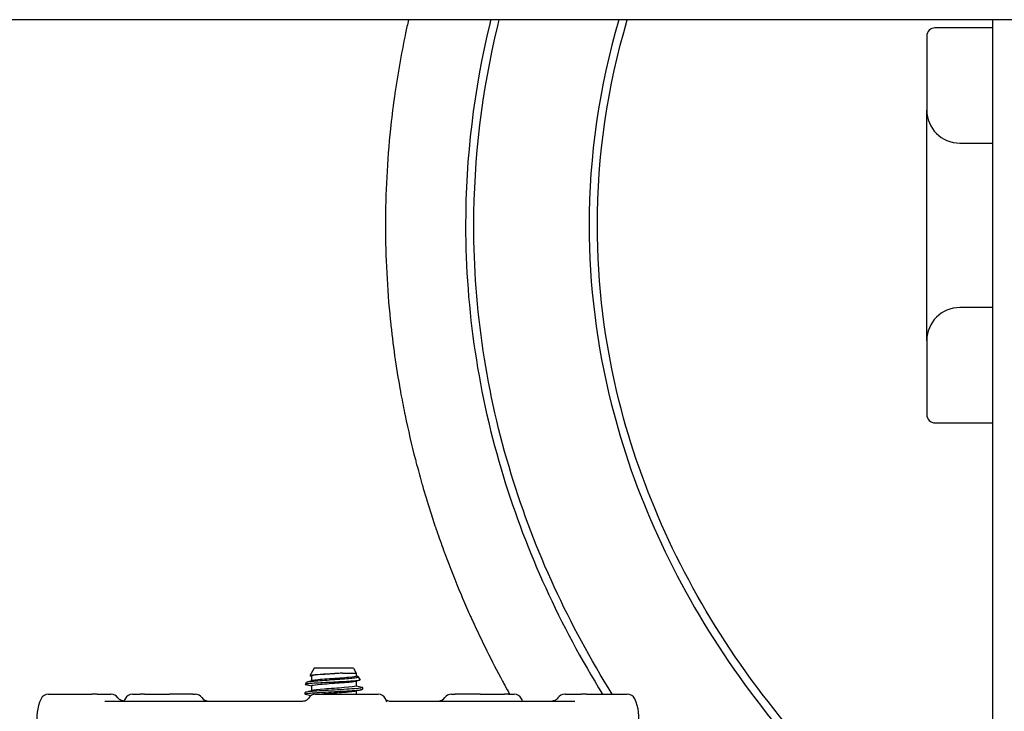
# Model space of a CAD drawing. Header units: inches. Extents: x 24 to 1128, y -94 to 748.
# Tile 492 of 573: x 931.81 to 939.28, y 266.62 to 271.88. Entities that reach past the tile are written whole.
import ezdxf

# ---------------------------------------------------------------- set-up
doc = ezdxf.new("R2010")
doc.units = ezdxf.units.IN
doc.header["$LTSCALE"] = 32
doc.header["$MEASUREMENT"] = 0
doc.layers.add('Visible (ANSI)', color=7, linetype='Continuous', lineweight=30)

msp = doc.modelspace()

# ---------------------------------------------------------------- linework, layer by layer
at = {"layer": 'Visible (ANSI)'}
for p, q in [((966.45916, 271.87612), (900.95916, 271.87612)), ((939.19166, 271.87612), (939.19166, 268.51258)), ((939.19166, 271.81362), (938.75416, 271.81362)), ((938.69166, 271.75112), (938.69166, 271.18862)), ((938.69166, 269.43862), (938.69166, 271.18862)), ((938.94166, 270.93862), (939.19166, 270.93862)), ((939.19166, 269.68862), (938.94166, 269.68862)), ((938.69166, 269.43862), (938.69166, 268.87612)), ((938.75416, 268.81362), (939.19166, 268.81362)), ((939.19166, 268.51258), (939.19166, 266.55221)), ((934.04249, 266.95012), (934.01041, 266.8921)), ((934.34083, 266.95012), (934.04249, 266.95012)), ((934.34083, 266.95012), (934.36166, 266.91246)), ((934.02166, 266.88919), (934.02166, 266.85366)), ((934.25801, 266.91246), (934.36166, 266.91246)), ((934.36166, 266.91246), (934.36166, 266.88919)), ((934.37667, 266.88531), (934.39085, 266.85967)), ((933.98273, 266.84205), (933.97454, 266.82724)), ((934.02166, 266.81505), (934.02166, 266.77952)), ((934.36166, 266.85058), (934.36166, 266.81505)), ((934.41041, 266.79059), (934.41041, 266.80244)), ((932.02567, 266.75262), (932.35534, 266.75262)), ((932.39595, 266.75262), (932.35534, 266.75262)), ((932.39595, 266.75262), (932.49944, 266.75262)), ((932.5012, 266.75262), (932.49944, 266.75262)), ((932.66376, 266.75262), (932.72181, 266.75262)), ((932.75366, 266.75262), (932.72181, 266.75262)), ((932.75366, 266.75262), (932.94429, 266.75262)), ((933.12064, 266.75262), (932.94429, 266.75262)), ((933.12064, 266.75262), (933.13959, 266.75262)), ((933.97291, 266.75352), (933.97291, 266.76537)), ((934.05316, 266.75262), (934.05309, 266.75262)), ((934.05316, 266.75262), (934.52749, 266.75262)), ((934.36166, 266.77644), (934.36166, 266.75262)), ((935.08411, 266.75262), (935.11296, 266.75262)), ((935.30203, 266.75262), (935.11296, 266.75262)), ((935.30203, 266.75262), (935.48731, 266.75262)), ((935.51592, 266.75262), (935.48731, 266.75262)), ((935.51592, 266.75262), (935.55994, 266.75262)), ((935.94893, 266.75262), (935.94352, 266.75262)), ((935.94893, 266.75262), (936.06789, 266.75262)), ((936.11026, 266.75262), (936.06789, 266.75262)), ((936.11026, 266.75262), (936.41863, 266.75262)), ((932.45274, 266.70012), (933.95545, 266.70012)), ((934.61779, 266.70012), (936.01944, 266.70012))]:
    msp.add_line(p, q, dxfattribs=at)
for centre, radius, start, end in [((938.75416, 271.75112), 0.0625, 90, 180), ((938.94166, 271.18862), 0.25, 180, 270), ((938.94166, 269.43862), 0.25, 90, 180), ((938.75416, 268.87612), 0.0625, 180, 270), ((932.26284, 266.57762), 0.325, 154.623066, 302.995885), ((932.02567, 266.69012), 0.0625, 90, 154.623066), ((932.5012, 266.69012), 0.0625, 34.46729, 90), ((932.90093, 266.57762), 0.325, 154.623066, 157.856402), ((932.66376, 266.69012), 0.0625, 90, 154.623066), ((933.13959, 266.69012), 0.0625, 35.450543, 90), ((933.24141, 266.76262), 0.0625, 215.450543, 270), ((934.05309, 266.69012), 0.0625, 90, 151.080836), ((934.52749, 266.69012), 0.0625, 25.376934, 90), ((934.29032, 266.57762), 0.325, 20.670713, 25.376934), ((934.98228, 266.76262), 0.0625, 270, 324.549457), ((935.08411, 266.69012), 0.0625, 90, 144.549457), ((935.55994, 266.69012), 0.0625, 25.376934, 90), ((935.32276, 266.57762), 0.325, 22.143221, 25.376934), ((935.94353, 266.69012), 0.0625, 90, 147.274302), ((936.18146, 266.57762), 0.325, 237.004115, 25.376934), ((936.41863, 266.69012), 0.0625, 25.376934, 90)]:
    msp.add_arc(centre, radius, start, end, dxfattribs=at)
for points, knots in [([(934.75802, 271.87612), (934.75034, 271.84202), (934.7429, 271.80789), (934.73572, 271.77373), (934.70194, 271.61299), (934.67361, 271.45086), (934.6509, 271.2875), (934.65036, 271.28362), (934.64982, 271.27974), (934.64929, 271.27586), (934.63881, 271.19954), (934.62956, 271.12292), (934.62155, 271.04612), (934.59631, 270.80393), (934.58344, 270.55749), (934.58344, 270.31362)], [0.938909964, 0.938909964, 0.938909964, 0.938909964, 0.940617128, 0.940617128, 0.940617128, 0.948650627, 0.948650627, 0.948650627, 0.948841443, 0.948841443, 0.948841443, 0.952593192, 0.952593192, 0.952593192, 0.964424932, 0.964424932, 0.964424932, 0.964424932]), ([(935.38297, 271.87612), (935.38041, 271.86575), (935.37787, 271.85538), (935.25355, 271.34215), (935.19166, 270.82792), (935.19166, 270.31362)], [-0.19005536, -0.19005536, -0.19005536, -0.19005536, -0.18621098, -0.18621098, 0, 0, 0, 0]), ([(935.25416, 270.31362), (935.25416, 270.82292), (935.31545, 271.33218), (935.4398, 271.84557), (935.44356, 271.86085), (935.44737, 271.87612)], [0, 0, 0, 0, 0.18621098, 0.18621098, 0.19192754, 0.19192754, 0.19192754, 0.19192754]), ([(935.80494, 266.2888), (935.8128, 266.27666), (935.8207, 266.26455), (935.82863, 266.25245), (935.84311, 266.23035), (935.8577, 266.20833), (935.87239, 266.18639), (935.9297, 266.10077), (935.98876, 266.01602), (936.04949, 265.93224), (936.05714, 265.92168), (936.06482, 265.91113), (936.07253, 265.9006), (936.135, 265.81526), (936.19908, 265.73109), (936.26468, 265.64815), (936.27312, 265.63748), (936.28158, 265.62683), (936.29007, 265.61621), (936.43099, 265.43977), (936.57876, 265.26902), (936.7323, 265.10449), (936.74211, 265.09398), (936.75195, 265.08349), (936.76181, 265.07302), (936.83459, 264.99578), (936.90864, 264.91993), (936.98382, 264.84551), (936.99406, 264.83537), (937.00433, 264.82526), (937.01461, 264.81518), (937.106, 264.72557), (937.19905, 264.63806), (937.29351, 264.55273), (937.36785, 264.48558), (937.44336, 264.41951), (937.51996, 264.35457), (937.53029, 264.34582), (937.54064, 264.33709), (937.551, 264.32837), (937.634, 264.25861), (937.71826, 264.19016), (937.80367, 264.12309), (937.81411, 264.11489), (937.82456, 264.10671), (937.83503, 264.09856), (937.93361, 264.02178), (938.03369, 263.94683), (938.13509, 263.87376), (938.22246, 263.81081), (938.31082, 263.74925), (938.40001, 263.68916), (938.41091, 263.68181), (938.42183, 263.67448), (938.43276, 263.66718), (938.44878, 263.65647), (938.46482, 263.64581), (938.48089, 263.6352), (938.55728, 263.58477), (938.63424, 263.53539), (938.71173, 263.48708), (938.7227, 263.48024), (938.73369, 263.47342), (938.74468, 263.46662), (938.84111, 263.40699), (938.93832, 263.34901), (939.03619, 263.29269), (939.1353, 263.23565), (939.23541, 263.18012), (939.33642, 263.12613), (939.34692, 263.12052), (939.35742, 263.11493), (939.36794, 263.10935), (939.46039, 263.06032), (939.5536, 263.01257), (939.64748, 262.96612), (939.65772, 262.96105), (939.66798, 262.95599), (939.67824, 262.95095), (939.87857, 262.85258), (940.08193, 262.76011), (940.28758, 262.67363), (940.29725, 262.66956), (940.30693, 262.66551), (940.3166, 262.66147), (940.41587, 262.62004), (940.51566, 262.58), (940.61589, 262.54135), (940.62513, 262.53779), (940.63438, 262.53424), (940.64363, 262.5307), (940.75743, 262.48715), (940.8718, 262.44539), (940.98659, 262.40544), (941.08628, 262.37074), (941.18648, 262.33733), (941.28713, 262.30521), (941.29512, 262.30267), (941.3031, 262.30013), (941.31109, 262.2976), (941.4167, 262.26414), (941.5228, 262.23211), (941.62932, 262.20151), (941.63665, 262.1994), (941.64399, 262.1973), (941.65133, 262.19521), (941.71104, 262.17817), (941.77089, 262.16159), (941.83085, 262.14545), (941.99469, 262.10136), (942.15943, 262.06061), (942.3249, 262.02321), (942.33093, 262.02184), (942.33695, 262.02048), (942.34299, 262.01913), (942.45421, 261.99416), (942.56575, 261.97069), (942.67753, 261.94873), (942.68294, 261.94767), (942.68834, 261.94661), (942.69375, 261.94555), (942.81559, 261.92178), (942.93772, 261.8998), (943.06002, 261.87959), (943.1643, 261.86237), (943.2688, 261.84643), (943.3735, 261.83176), (943.37755, 261.8312), (943.3816, 261.83063), (943.38565, 261.83007), (943.49554, 261.81478), (943.60564, 261.8009), (943.71591, 261.78843), (943.71923, 261.78806), (943.72255, 261.78768), (943.72587, 261.78731), (943.95155, 261.76196), (944.17795, 261.74251), (944.4047, 261.72893), (944.40651, 261.72882), (944.40832, 261.72871), (944.41013, 261.7286), (944.52349, 261.72186), (944.63693, 261.71659), (944.75043, 261.71279), (944.75145, 261.71276), (944.75247, 261.71272), (944.7535, 261.71269), (944.89914, 261.70784), (945.04486, 261.70541), (945.19056, 261.7054), (945.27406, 261.70539), (945.35757, 261.70618), (945.44106, 261.70776), (945.44164, 261.70777), (945.44223, 261.70778), (945.44282, 261.70779), (945.5568, 261.70997), (945.67076, 261.71362), (945.78464, 261.71875), (945.78603, 261.71881), (945.78743, 261.71888), (945.78882, 261.71894), (946.0162, 261.72926), (946.24319, 261.74547), (946.46971, 261.7676), (946.47271, 261.76789), (946.47572, 261.76819), (946.47872, 261.76848), (946.58954, 261.77938), (946.70023, 261.79171), (946.81076, 261.80545), (946.81449, 261.80591), (946.81823, 261.80638), (946.82196, 261.80685), (946.98894, 261.82776), (947.15553, 261.85191), (947.32156, 261.87931), (947.37704, 261.88846), (947.43248, 261.89798), (947.48787, 261.90787), (947.49289, 261.90877), (947.49792, 261.90967), (947.50294, 261.91057), (947.60997, 261.92981), (947.7168, 261.95042), (947.82338, 261.9724), (947.82893, 261.97355), (947.83448, 261.9747), (947.84002, 261.97585), (948.05659, 262.02082), (948.27209, 262.07146), (948.48605, 262.12777), (948.49273, 262.12953), (948.4994, 262.13129), (948.50608, 262.13306), (948.52155, 262.13716), (948.53701, 262.14129), (948.55247, 262.14545), (948.6394, 262.16884), (948.72606, 262.19318), (948.81242, 262.21845), (948.81975, 262.22059), (948.82707, 262.22274), (948.8344, 262.2249), (949.02232, 262.28027), (949.20882, 262.34009), (949.39356, 262.40433), (949.4136, 262.4113), (949.43363, 262.41833), (949.45365, 262.42541), (949.46242, 262.42851), (949.47119, 262.43162), (949.47996, 262.43475), (949.57647, 262.46913), (949.67266, 262.5048), (949.76847, 262.54175), (949.77783, 262.54536), (949.78719, 262.54899), (949.79655, 262.55262), (949.99485, 262.62968), (950.19144, 262.71223), (950.38567, 262.80023), (950.3957, 262.80478), (950.40572, 262.80934), (950.41574, 262.81391), (950.50671, 262.85544), (950.59716, 262.89818), (950.68701, 262.9421), (950.69725, 262.9471), (950.70747, 262.95212), (950.71769, 262.95715), (950.90994, 263.05185), (951.09942, 263.15201), (951.28538, 263.25741), (951.29613, 263.2635), (951.30686, 263.26961), (951.31758, 263.27574), (951.3264, 263.28078), (951.33521, 263.28583), (951.34402, 263.29089), (951.42352, 263.33661), (951.5026, 263.38343), (951.58117, 263.43133), (951.59222, 263.43807), (951.60326, 263.44483), (951.6143, 263.45161), (951.71118, 263.51116), (951.80727, 263.57237), (951.90244, 263.63521), (951.98669, 263.69084), (952.07022, 263.74775), (952.15292, 263.80591), (952.16398, 263.81369), (952.17502, 263.82148), (952.18604, 263.8293), (952.20652, 263.84383), (952.22696, 263.85843), (952.24734, 263.87311), (952.30796, 263.91679), (952.36812, 263.96114), (952.42777, 264.00616), (952.43865, 264.01436), (952.4495, 264.02259), (952.46035, 264.03084), (952.62884, 264.15909), (952.7932, 264.29265), (952.95263, 264.43119), (952.96311, 264.4403), (952.97356, 264.44942), (952.98399, 264.45856), (953.01922, 264.48944), (953.0542, 264.52057), (953.08893, 264.55193), (953.12676, 264.58609), (953.16437, 264.62061), (953.20173, 264.65547), (953.21205, 264.66509), (953.22234, 264.67474), (953.23261, 264.68442), (953.38412, 264.82706), (953.53162, 264.97547), (953.67417, 265.12939), (953.68334, 265.13929), (953.69249, 265.14921), (953.70162, 265.15916), (953.76764, 265.2311), (953.83262, 265.30426), (953.89633, 265.37846), (953.90467, 265.38817), (953.91298, 265.3979), (953.92128, 265.40765), (954.06113, 265.57198), (954.19473, 265.7413), (954.32127, 265.91494), (954.32846, 265.92481), (954.33563, 265.93469), (954.34278, 265.94459), (954.40021, 266.02413), (954.45615, 266.10456), (954.51055, 266.18581), (954.51408, 266.19108), (954.5176, 266.19636), (954.52112, 266.20164), (954.52818, 266.21223), (954.53522, 266.22285), (954.54223, 266.23349), (954.54631, 266.23966), (954.55037, 266.24584), (954.55442, 266.25203), (954.67044, 266.42899), (954.78023, 266.61144), (954.88278, 266.79873), (954.88891, 266.80994), (954.89503, 266.82117), (954.90111, 266.83242), (954.95045, 266.92359), (954.99808, 267.01588), (955.04388, 267.10922), (955.04917, 267.12002), (955.05445, 267.13083), (955.0597, 267.14166), (955.15602, 267.3403), (955.24408, 267.54361), (955.32303, 267.75069), (955.32642, 267.75957), (955.32978, 267.76846), (955.33314, 267.77735), (955.37086, 267.87745), (955.4065, 267.97854), (955.4398, 268.07997), (955.4423, 268.08758), (955.44479, 268.0952), (955.44726, 268.10282), (955.45245, 268.11879), (955.45758, 268.13478), (955.46265, 268.15077), (955.52493, 268.34713), (955.57911, 268.5466), (955.62467, 268.74829), (955.62601, 268.75423), (955.62734, 268.76017), (955.62867, 268.76611), (955.65242, 268.87253), (955.67377, 268.97956), (955.69267, 269.08706), (955.69358, 269.09229), (955.6945, 269.09752), (955.6954, 269.10275), (955.72458, 269.27092), (955.74774, 269.44024), (955.76475, 269.61018), (955.76508, 269.61348), (955.7654, 269.61679), (955.76573, 269.62009), (955.77135, 269.67709), (955.77629, 269.73416), (955.78053, 269.79128), (955.78071, 269.79377), (955.78089, 269.79626), (955.78108, 269.79875), (955.78974, 269.9172), (955.79542, 270.03586), (955.79809, 270.15454), (955.79811, 270.1553), (955.79813, 270.15606), (955.79814, 270.15683), (955.79936, 270.21155), (955.79994, 270.26627), (955.79988, 270.32099), (955.79988, 270.32601), (955.79987, 270.33103), (955.79985, 270.33605), (955.79947, 270.45518), (955.79607, 270.57467), (955.78961, 270.69436), (955.78949, 270.69652), (955.78937, 270.69868), (955.78925, 270.70085), (955.78609, 270.75835), (955.78222, 270.81586), (955.77766, 270.87324), (955.7774, 270.87656), (955.77713, 270.87987), (955.77686, 270.88319), (955.76747, 270.99924), (955.75522, 271.11487), (955.74018, 271.22995), (955.73952, 271.23507), (955.73884, 271.24019), (955.73816, 271.2453), (955.73095, 271.29953), (955.72313, 271.35363), (955.71468, 271.4076), (955.71379, 271.41332), (955.71289, 271.41905), (955.71198, 271.42477), (955.69406, 271.53748), (955.67348, 271.64957), (955.65028, 271.76094), (955.64895, 271.76733), (955.64761, 271.77371), (955.64627, 271.78008), (955.63949, 271.81216), (955.63251, 271.84417), (955.6253, 271.87612)], [0.03361409, 0.03361409, 0.03361409, 0.03361409, 0.03432686, 0.03432686, 0.03432686, 0.03562987, 0.03562987, 0.03562987, 0.0407157, 0.0407157, 0.0407157, 0.04135694, 0.04135694, 0.04135694, 0.04655522, 0.04655522, 0.04655522, 0.04722404, 0.04722404, 0.04722404, 0.05832633, 0.05832633, 0.05832633, 0.05903599, 0.05903599, 0.05903599, 0.06427358, 0.06427358, 0.06427358, 0.06498699, 0.06498699, 0.06498699, 0.07132728, 0.07132728, 0.07132728, 0.076317, 0.076317, 0.076317, 0.07698963, 0.07698963, 0.07698963, 0.0823757, 0.0823757, 0.0823757, 0.08303398, 0.08303398, 0.08303398, 0.08923036, 0.08923036, 0.08923036, 0.0945686, 0.0945686, 0.0945686, 0.09522135, 0.09522135, 0.09522135, 0.09617792, 0.09617792, 0.09617792, 0.1007246, 0.1007246, 0.1007246, 0.10136847, 0.10136847, 0.10136847, 0.10701599, 0.10701599, 0.10701599, 0.11273504, 0.11273504, 0.11273504, 0.1133292, 0.1133292, 0.1133292, 0.11855404, 0.11855404, 0.11855404, 0.1191243, 0.1191243, 0.1191243, 0.13025648, 0.13025648, 0.13025648, 0.1307799, 0.1307799, 0.1307799, 0.13614787, 0.13614787, 0.13614787, 0.13664284, 0.13664284, 0.13664284, 0.14273309, 0.14273309, 0.14273309, 0.14802208, 0.14802208, 0.14802208, 0.1484415, 0.1484415, 0.1484415, 0.15398722, 0.15398722, 0.15398722, 0.15436906, 0.15436906, 0.15436906, 0.15747676, 0.15747676, 0.15747676, 0.16596825, 0.16596825, 0.16596825, 0.16627765, 0.16627765, 0.16627765, 0.17198405, 0.17198405, 0.17198405, 0.17225999, 0.17225999, 0.17225999, 0.17847885, 0.17847885, 0.17847885, 0.18378079, 0.18378079, 0.18378079, 0.18398582, 0.18398582, 0.18398582, 0.18954947, 0.18954947, 0.18954947, 0.189717, 0.189717, 0.189717, 0.20110234, 0.20110234, 0.20110234, 0.20119313, 0.20119313, 0.20119313, 0.20688466, 0.20688466, 0.20688466, 0.206936, 0.206936, 0.206936, 0.21424008, 0.21424008, 0.21424008, 0.21842599, 0.21842599, 0.21842599, 0.21845542, 0.21845542, 0.21845542, 0.22417028, 0.22417028, 0.22417028, 0.22424009, 0.22424009, 0.22424009, 0.235651, 0.235651, 0.235651, 0.23580243, 0.23580243, 0.23580243, 0.241385, 0.241385, 0.241385, 0.24157367, 0.24157367, 0.24157367, 0.25000853, 0.25000853, 0.25000853, 0.25282733, 0.25282733, 0.25282733, 0.25308304, 0.25308304, 0.25308304, 0.25853052, 0.25853052, 0.25853052, 0.2588142, 0.2588142, 0.2588142, 0.26988591, 0.26988591, 0.26988591, 0.27023139, 0.27023139, 0.27023139, 0.2710324, 0.2710324, 0.2710324, 0.27553739, 0.27553739, 0.27553739, 0.27591954, 0.27591954, 0.27591954, 0.28572783, 0.28572783, 0.28572783, 0.28679189, 0.28679189, 0.28679189, 0.28725815, 0.28725815, 0.28725815, 0.29239161, 0.29239161, 0.29239161, 0.29289338, 0.29289338, 0.29289338, 0.30352684, 0.30352684, 0.30352684, 0.30407593, 0.30407593, 0.30407593, 0.30906266, 0.30906266, 0.30906266, 0.30963065, 0.30963065, 0.30963065, 0.32031594, 0.32031594, 0.32031594, 0.32093324, 0.32093324, 0.32093324, 0.32144122, 0.32144122, 0.32144122, 0.32602764, 0.32602764, 0.32602764, 0.32667279, 0.32667279, 0.32667279, 0.33233795, 0.33233795, 0.33233795, 0.33735355, 0.33735355, 0.33735355, 0.33802388, 0.33802388, 0.33802388, 0.33926952, 0.33926952, 0.33926952, 0.34297507, 0.34297507, 0.34297507, 0.34365065, 0.34365065, 0.34365065, 0.35415052, 0.35415052, 0.35415052, 0.35484037, 0.35484037, 0.35484037, 0.35716973, 0.35716973, 0.35716973, 0.35970734, 0.35970734, 0.35970734, 0.36040755, 0.36040755, 0.36040755, 0.37073269, 0.37073269, 0.37073269, 0.37139688, 0.37139688, 0.37139688, 0.37620057, 0.37620057, 0.37620057, 0.37682948, 0.37682948, 0.37682948, 0.38743053, 0.38743053, 0.38743053, 0.38803316, 0.38803316, 0.38803316, 0.39287546, 0.39287546, 0.39287546, 0.39318957, 0.39318957, 0.39318957, 0.39381999, 0.39381999, 0.39381999, 0.39418581, 0.39418581, 0.39418581, 0.40464952, 0.40464952, 0.40464952, 0.40527584, 0.40527584, 0.40527584, 0.41035357, 0.41035357, 0.41035357, 0.41094091, 0.41094091, 0.41094091, 0.42171949, 0.42171949, 0.42171949, 0.4221817, 0.4221817, 0.4221817, 0.42738386, 0.42738386, 0.42738386, 0.42777438, 0.42777438, 0.42777438, 0.42859338, 0.42859338, 0.42859338, 0.43864736, 0.43864736, 0.43864736, 0.43894335, 0.43894335, 0.43894335, 0.44424465, 0.44424465, 0.44424465, 0.44450238, 0.44450238, 0.44450238, 0.45279173, 0.45279173, 0.45279173, 0.45295288, 0.45295288, 0.45295288, 0.45573291, 0.45573291, 0.45573291, 0.45585412, 0.45585412, 0.45585412, 0.46161919, 0.46161919, 0.46161919, 0.46165627, 0.46165627, 0.46165627, 0.46431457, 0.46431457, 0.46431457, 0.4645585, 0.4645585, 0.4645585, 0.47034536, 0.47034536, 0.47034536, 0.47044998, 0.47044998, 0.47044998, 0.47323026, 0.47323026, 0.47323026, 0.473391, 0.473391, 0.473391, 0.47901565, 0.47901565, 0.47901565, 0.47926577, 0.47926577, 0.47926577, 0.4819171, 0.4819171, 0.4819171, 0.48219846, 0.48219846, 0.48219846, 0.48773878, 0.48773878, 0.48773878, 0.48805628, 0.48805628, 0.48805628, 0.48965318, 0.48965318, 0.48965318, 0.48965318]), ([(936.45815, 266.40714), (936.81753, 265.8914), (937.24586, 265.41159), (938.32126, 264.44891), (938.99561, 263.98795), (940.5559, 263.17691), (941.45782, 262.84813), (943.31994, 262.41693), (944.27857, 262.31028), (946.26339, 262.31738), (947.28932, 262.44757), (949.22923, 262.94694), (950.14487, 263.31135), (951.82646, 264.26196), (952.58799, 264.85369), (953.81936, 266.17941), (954.30182, 266.90493), (954.94284, 268.38413), (955.12657, 269.1288), (955.22204, 270.54908), (955.16197, 271.22244), (955.00035, 271.87612)], [-5.7866175, -5.7866175, -5.7866175, -5.7866175, -5.5678452, -5.5678452, -5.3015274, -5.3015274, -5.0017533, -5.0017533, -4.7077855, -4.7077855, -4.3927688, -4.3927688, -4.0838869, -4.0838869, -3.7672065, -3.7672065, -3.466689, -3.466689, -3.1938267, -3.1938267, -2.9515372, -2.9515372, -2.9515372, -2.9515372]), ([(954.93595, 271.87612), (955.09885, 271.2239), (955.15959, 270.55192), (955.0647, 269.14027), (954.88277, 268.40269), (954.24748, 266.9367), (953.76909, 266.21712), (952.54692, 264.90131), (951.79053, 264.31344), (950.11916, 263.36861), (949.2086, 263.00617), (947.27888, 262.50943), (946.25806, 262.37986), (944.28311, 262.37279), (943.32924, 262.47893), (941.47681, 262.90789), (940.57982, 263.23492), (939.0288, 264.04113), (938.35879, 264.49919), (937.2817, 265.46339), (936.84958, 265.94963), (936.48896, 266.4724)], [2.949665, 2.949665, 2.949665, 2.949665, 3.1938267, 3.1938267, 3.466689, 3.466689, 3.7672065, 3.7672065, 4.0838869, 4.0838869, 4.3927688, 4.3927688, 4.7077855, 4.7077855, 5.0017533, 5.0017533, 5.3015274, 5.3015274, 5.5678452, 5.5678452, 5.7908223, 5.7908223, 5.7908223, 5.7908223]), ([(934.58344, 270.31362), (934.58344, 270.31282), (934.58344, 270.31201), (934.58344, 270.31121), (934.58352, 270.07289), (934.59571, 269.8342), (934.61995, 269.59661), (934.6203, 269.59315), (934.62066, 269.58969), (934.62102, 269.58623), (934.63917, 269.41093), (934.66387, 269.23624), (934.69498, 269.06274), (934.69583, 269.058), (934.69669, 269.05327), (934.69755, 269.04853), (934.70739, 268.99424), (934.71787, 268.94008), (934.72897, 268.88604), (934.73002, 268.88091), (934.73108, 268.87577), (934.73215, 268.87064), (934.7555, 268.75815), (934.78155, 268.64627), (934.81021, 268.53513), (934.81182, 268.52891), (934.81343, 268.5227), (934.81505, 268.51648), (934.8286, 268.46451), (934.84273, 268.41271), (934.85741, 268.36109), (934.85936, 268.35424), (934.86132, 268.3474), (934.86328, 268.34057), (934.88205, 268.27534), (934.90167, 268.21056), (934.92211, 268.14624)], [0.964424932, 0.964424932, 0.964424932, 0.964424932, 0.964464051, 0.964464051, 0.964464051, 0.97602644, 0.97602644, 0.97602644, 0.976194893, 0.976194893, 0.976194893, 0.984727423, 0.984727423, 0.984727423, 0.984960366, 0.984960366, 0.984960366, 0.98763117, 0.98763117, 0.98763117, 0.987885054, 0.987885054, 0.987885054, 0.993447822, 0.993447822, 0.993447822, 0.993759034, 0.993759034, 0.993759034, 0.996362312, 0.996362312, 0.996362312, 0.996707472, 0.996707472, 0.996707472, 1, 1, 1, 1]), ([(935.19166, 270.31362), (935.19166, 269.66983), (935.28892, 269.02623), (935.6539, 267.83055), (935.90781, 267.27536), (936.23111, 266.75263)], [-6.28318531, -6.28318531, -6.28318531, -6.28318531, -6.05008592, -6.05008592, -5.8347456, -5.8347456, -5.8347456, -5.8347456]), ([(936.30472, 266.75263), (935.97436, 267.28058), (935.71572, 267.84208), (935.35045, 269.03871), (935.25416, 269.67608), (935.25416, 270.31362)], [5.83018614, 5.83018614, 5.83018614, 5.83018614, 6.05008592, 6.05008592, 6.28318531, 6.28318531, 6.28318531, 6.28318531]), ([(936.12916, 270.31362), (936.12916, 269.85972), (936.18547, 269.40582), (936.4679, 268.27776), (936.76903, 267.61533), (937.61003, 266.3805), (938.15272, 265.80946), (938.94433, 265.19404), (939.10337, 265.07904), (939.26747, 264.96864)], [-3.14159265, -3.14159265, -3.14159265, -3.14159265, -2.94926856, -2.94926856, -2.65445302, -2.65445302, -2.35596365, -2.35596365, -2.28414964, -2.28414964, -2.28414964, -2.28414964]), ([(939.26373, 265.04663), (939.11444, 265.14823), (938.96947, 265.25366), (938.19583, 265.8551), (937.65775, 266.42147), (936.82457, 267.64481), (936.52665, 268.30042), (936.24732, 269.41612), (936.19166, 269.86487), (936.19166, 270.31362)], [2.28983978, 2.28983978, 2.28983978, 2.28983978, 2.35596365, 2.35596365, 2.65445302, 2.65445302, 2.94926856, 2.94926856, 3.14159265, 3.14159265, 3.14159265, 3.14159265]), ([(934.92211, 268.14624), (934.93592, 268.1028), (934.95014, 268.05948), (934.96476, 268.01629), (934.96739, 268.0085), (934.97004, 268.00072), (934.9727, 267.99294), (934.98955, 267.94368), (935.00693, 267.89459), (935.02482, 267.84569), (935.02783, 267.83744), (935.03086, 267.8292), (935.03391, 267.82097), (935.07276, 267.71591), (935.11398, 267.61172), (935.15747, 267.50852), (935.16135, 267.49931), (935.16525, 267.4901), (935.16917, 267.48091), (935.18898, 267.43443), (935.20925, 267.38816), (935.22997, 267.3421), (935.23431, 267.33243), (935.23868, 267.32278), (935.24307, 267.31313), (935.31414, 267.15688), (935.39041, 267.00315), (935.47146, 266.85236), (935.47717, 266.84174), (935.4829, 266.83113), (935.48866, 266.82054), (935.501, 266.79783), (935.51344, 266.77519), (935.526, 266.75262)], [0, 0, 0, 0, 0.002224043, 0.002224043, 0.002224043, 0.002624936, 0.002624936, 0.002624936, 0.005164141, 0.005164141, 0.005164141, 0.005592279, 0.005592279, 0.005592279, 0.011053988, 0.011053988, 0.011053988, 0.011541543, 0.011541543, 0.011541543, 0.014005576, 0.014005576, 0.014005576, 0.014522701, 0.014522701, 0.014522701, 0.022898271, 0.022898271, 0.022898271, 0.0234883, 0.0234883, 0.0234883, 0.024752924, 0.024752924, 0.024752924, 0.024752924]), ([(934.39085, 266.85967), (934.39144, 266.8586), (934.38881, 266.85753), (934.37572, 266.85511), (934.3635, 266.85378), (934.33054, 266.85109), (934.31004, 266.84976), (934.26329, 266.84707), (934.23744, 266.84574), (934.18371, 266.84305), (934.15632, 266.84172), (934.10361, 266.83903), (934.07882, 266.83769), (934.03517, 266.835), (934.01679, 266.83367), (933.98901, 266.83098), (933.97997, 266.82965), (933.97337, 266.82724), (933.97395, 266.82617), (933.97798, 266.82511)], [-1.8294571, -1.8294571, -1.8294571, -1.8294571, -1.6707361, -1.6707361, -1.469445, -1.469445, -1.2659958, -1.2659958, -1.0603886, -1.0603886, -0.8526241, -0.8526241, -0.6427026, -0.6427026, -0.4306244, -0.4306244, -0.2163901, -0.2163901, -0.0441233, -0.0441233, -0.0441233, -0.0441233]), ([(933.98273, 266.84205), (933.98285, 266.84226), (933.98304, 266.84247), (933.98551, 266.84446), (933.99294, 266.84624), (934.01735, 266.84983), (934.03396, 266.85161), (934.07411, 266.85519), (934.09717, 266.85697), (934.14666, 266.86056), (934.17255, 266.86234), (934.22374, 266.86593), (934.24854, 266.8677), (934.29376, 266.87129), (934.31382, 266.87307), (934.34654, 266.87666), (934.359, 266.87844), (934.37474, 266.88203), (934.378, 266.88381), (934.37559, 266.88663), (934.37322, 266.88765), (934.36938, 266.88867)], [-2.471323, -2.471323, -2.471323, -2.471323, -2.4471425, -2.4471425, -2.2417348, -2.2417348, -2.0391858, -2.0391858, -1.8394961, -1.8394961, -1.6426663, -1.6426663, -1.4486971, -1.4486971, -1.2575891, -1.2575891, -1.0693429, -1.0693429, -0.8839593, -0.8839593, -0.7797575, -0.7797575, -0.7797575, -0.7797575]), ([(934.25801, 266.91246), (934.23944, 266.91121), (934.21947, 266.90999), (934.17654, 266.90741), (934.15392, 266.90607), (934.1107, 266.90338), (934.09055, 266.90205), (934.05548, 266.89936), (934.04095, 266.89803), (934.01957, 266.89534), (934.01302, 266.89401), (934.00942, 266.89163), (934.0106, 266.8906), (934.01446, 266.88957)], [-4.2480515, -4.2480515, -4.2480515, -4.2480515, -4.0909216, -4.0909216, -3.9177275, -3.9177275, -3.7423694, -3.7423694, -3.5648477, -3.5648477, -3.385163, -3.385163, -3.2453713, -3.2453713, -3.2453713, -3.2453713]), ([(934.25801, 266.91246), (934.20925, 266.90878), (934.15079, 266.9051), (934.10519, 266.90143), (934.05959, 266.89775), (934.02798, 266.89408), (934.02256, 266.8904), (934.02196, 266.89), (934.02168, 266.88959), (934.02171, 266.88919)], [13.736211, 13.736211, 13.736211, 13.736211, 14.6708098, 14.6708098, 14.6708098, 15.6053465, 15.6053465, 15.6053465, 15.7079633, 15.7079633, 15.7079633, 15.7079633]), ([(934.36161, 266.88919), (934.36139, 266.88591), (934.34097, 266.88264), (934.30608, 266.87937), (934.26691, 266.87569), (934.21045, 266.87201), (934.1585, 266.86834), (934.10656, 266.86466), (934.0604, 266.86099), (934.03785, 266.85731), (934.03356, 266.85661), (934.03015, 266.85591), (934.0276, 266.85521)], [12.5663706, 12.5663706, 12.5663706, 12.5663706, 13.3988567, 13.3988567, 13.3988567, 14.3334779, 14.3334779, 14.3334779, 15.268037, 15.268037, 15.268037, 15.445753, 15.445753, 15.445753, 15.445753]), ([(933.97784, 266.75109), (933.97211, 266.75259), (933.97142, 266.75409), (933.97628, 266.75559), (933.98748, 266.75904), (934.02787, 266.7625), (934.0835, 266.76595), (934.13893, 266.76939), (934.20844, 266.77283), (934.26818, 266.77627), (934.32773, 266.7797), (934.37648, 266.78313), (934.39777, 266.78656), (934.40612, 266.7879), (934.41018, 266.78924), (934.41011, 266.79059)], [-28.4799629, -28.4799629, -28.4799629, -28.4799629, -28.0985528, -28.0985528, -28.0985528, -27.2207324, -27.2207324, -27.2207324, -26.3461896, -26.3461896, -26.3461896, -25.4743607, -25.4743607, -25.4743607, -25.1327412, -25.1327412, -25.1327412, -25.1327412]), ([(934.40575, 266.80487), (934.4074, 266.80444), (934.40862, 266.80401), (934.40938, 266.80359), (934.41558, 266.80014), (934.39215, 266.79669), (934.34716, 266.79324), (934.30217, 266.78979), (934.23649, 266.78634), (934.17277, 266.78289), (934.10906, 266.77944), (934.04852, 266.77599), (934.01202, 266.77254), (933.98676, 266.77015), (933.97335, 266.76776), (933.97315, 266.76537)], [18.6439269, 18.6439269, 18.6439269, 18.6439269, 18.7524691, 18.7524691, 18.7524691, 19.6296647, 19.6296647, 19.6296647, 20.5068064, 20.5068064, 20.5068064, 21.3838943, 21.3838943, 21.3838943, 21.9911486, 21.9911486, 21.9911486, 21.9911486]), ([(934.35567, 266.84903), (934.35236, 266.84812), (934.3476, 266.84721), (934.34139, 266.8463), (934.31632, 266.84262), (934.26833, 266.83895), (934.21593, 266.83527), (934.16354, 266.8316), (934.10802, 266.82793), (934.07079, 266.82425), (934.03972, 266.82118), (934.02202, 266.81812), (934.02176, 266.81505)], [19.1117662, 19.1117662, 19.1117662, 19.1117662, 19.3428758, 19.3428758, 19.3428758, 20.2771046, 20.2771046, 20.2771046, 21.2112724, 21.2112724, 21.2112724, 21.9911486, 21.9911486, 21.9911486, 21.9911486]), ([(934.36156, 266.81505), (934.36162, 266.81444), (934.36097, 266.81382), (934.3596, 266.81321), (934.35137, 266.80953), (934.31718, 266.80586), (934.27023, 266.80218), (934.22329, 266.79851), (934.16473, 266.79483), (934.11715, 266.79116), (934.07361, 266.7878), (934.04023, 266.78444), (934.0275, 266.78107)], [18.8495559, 18.8495559, 18.8495559, 18.8495559, 19.0056553, 19.0056553, 19.0056553, 19.9399062, 19.9399062, 19.9399062, 20.874096, 20.874096, 20.874096, 21.7289383, 21.7289383, 21.7289383, 21.7289383]), ([(932.60039, 266.70012), (932.59759, 266.70012), (932.59457, 266.70034), (932.58819, 266.70137), (932.58483, 266.7022), (932.57795, 266.70464), (932.57444, 266.70626), (932.56757, 266.71037), (932.56422, 266.71286), (932.55801, 266.71864), (932.55517, 266.72193), (932.55273, 266.7255)], [0, 0, 0, 0, 0.02073024, 0.02073024, 0.04146048, 0.04146048, 0.06219072, 0.06219072, 0.08292096, 0.08292096, 0.1036512, 0.1036512, 0.1036512, 0.1036512]), ([(933.95545, 266.70012), (933.96205, 266.70012), (933.96814, 266.70128), (933.97885, 266.70472), (933.98317, 266.70707), (933.98996, 266.7115), (933.99229, 266.71357), (933.99563, 266.71684), (933.99665, 266.71807), (933.99808, 266.71989), (933.9984, 266.72041), (933.99851, 266.72057), (933.99851, 266.72057), (933.99851, 266.72057)], [0, 0, 0, 0, 0.01956218, 0.01956218, 0.04214322, 0.04214322, 0.06689766, 0.06689766, 0.09171423, 0.09171423, 0.1193718, 0.1193718, 0.11941348, 0.11941348, 0.11941348, 0.11941348]), ([(934.35553, 266.77489), (934.34838, 266.77297), (934.33498, 266.77106), (934.31623, 266.76915), (934.28022, 266.76547), (934.22534, 266.7618), (934.17275, 266.75813), (934.14648, 266.75629), (934.12111, 266.75446), (934.09898, 266.75262)], [25.3949515, 25.3949515, 25.3949515, 25.3949515, 25.8812012, 25.8812012, 25.8812012, 26.8150062, 26.8150062, 26.8150062, 27.2814663, 27.2814663, 27.2814663, 27.2814663]), ([(934.58674, 266.71089), (934.58681, 266.71083), (934.58688, 266.71077), (934.58831, 266.70955), (934.59035, 266.70796), (934.59669, 266.70445), (934.6011, 266.70251), (934.6101, 266.70057), (934.61384, 266.70012), (934.61779, 266.70012)], [0.416667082, 0.416667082, 0.416667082, 0.416667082, 0.418381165, 0.418381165, 0.451270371, 0.451270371, 0.484674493, 0.484674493, 0.504153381, 0.504153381, 0.504153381, 0.504153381]), ([(935.89095, 266.72391), (935.88814, 266.71954), (935.88512, 266.71613), (935.87912, 266.71058), (935.87613, 266.70844), (935.87029, 266.70501), (935.86745, 266.70373), (935.86196, 266.70179), (935.85932, 266.70113), (935.8543, 266.7003), (935.85193, 266.70012), (935.84972, 266.70012)], [0.67900898, 0.67900898, 0.67900898, 0.67900898, 0.71629003, 0.71629003, 0.75357109, 0.75357109, 0.79085214, 0.79085214, 0.82813319, 0.82813319, 0.86541425, 0.86541425, 0.86541425, 0.86541425])]:
    msp.add_open_spline(points, degree=3, knots=knots, dxfattribs=at)
for points in [[(936.35362, 271.87612), (936.20467, 271.36409), (936.12916, 270.83888), (936.12916, 270.31362)], [(936.19166, 270.31362), (936.19166, 270.83888), (936.26802, 271.36412), (936.41874, 271.87612)], [(934.02166, 266.88765), (934.01926, 266.88829), (934.01686, 266.88893), (934.01446, 266.88957)], [(934.36166, 266.89073), (934.36424, 266.89004), (934.36681, 266.88935), (934.36938, 266.88867)], [(934.02166, 266.81351), (934.00711, 266.8174), (933.99255, 266.82126), (933.97798, 266.82511)], [(933.98923, 266.84503), (934.00198, 266.84841), (934.01473, 266.8518), (934.02747, 266.85521)], [(934.38713, 266.85736), (934.3767, 266.85459), (934.36627, 266.85182), (934.35585, 266.84903)], [(934.4058, 266.78816), (934.38915, 266.78376), (934.37249, 266.77934), (934.35585, 266.77489)], [(934.36166, 266.81659), (934.37637, 266.81266), (934.39109, 266.80876), (934.4058, 266.80487)], [(933.97752, 266.7678), (933.99418, 266.7722), (934.01083, 266.77662), (934.02747, 266.78107)], [(934.01645, 266.74076), (934.00348, 266.74422), (933.9905, 266.74766), (933.97752, 266.75109)]]:
    msp.add_open_spline(points, degree=3, dxfattribs=at)

doc.saveas('drawing.dxf')
